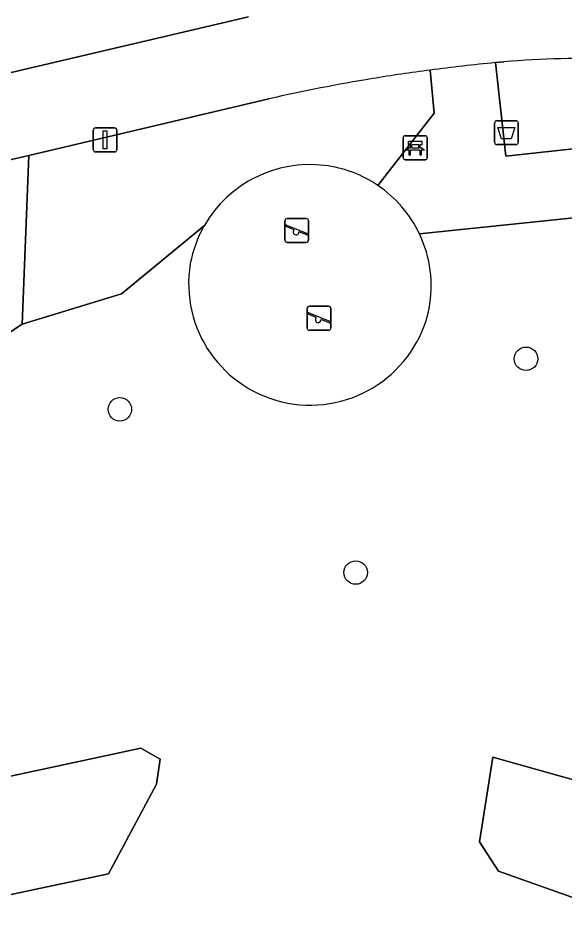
# Model space of a CAD drawing. Extents: x 158031 to 159244, y 380104 to 381214.
# Drawn here: x 158725.58 to 158748.37, y 380832.19 to 380870.27 of the extents above; entities that cross this region are included whole.
import ezdxf

# ---------------------------------------------------------------- set-up
doc = ezdxf.new("R2010")
doc.units = 0
for name, color, linetype in [('IMGEO_Afvalbak', 7, 'Continuous'), ('IMGEO_Bank', 7, 'Continuous'), ('IMGEO_Boom', 7, 'Continuous'), ('IMGEO_Fietspad_open', 7, 'Continuous'), ('IMGEO_Groenvoorziening', 7, 'Continuous'), ('IMGEO_Haag', 7, 'Continuous'), ('IMGEO_Lichtmast', 7, 'Continuous'), ('IMGEO_Speelvoorziening', 7, 'Continuous'), ('IMGEO_Terreindeel_zand', 7, 'Continuous'), ('IMGEO_Voetpad_open', 7, 'Continuous')]:
    doc.layers.add(name, color=color, linetype=linetype)

msp = doc.modelspace()

# ---------------------------------------------------------------- linework, layer by layer
at = {"layer": 'IMGEO_Afvalbak'}
for p, q in [((158745.444, 380865.099), (158745.444, 380865.899)), ((158745.444, 380865.899), (158745.444, 380865.099)), ((158745.544, 380865.999), (158746.334, 380865.999)), ((158746.334, 380865.999), (158745.544, 380865.999)), ((158746.434, 380865.899), (158746.434, 380865.099)), ((158746.434, 380865.099), (158746.434, 380865.899)), ((158746.334, 380864.999), (158745.544, 380864.999)), ((158745.544, 380864.999), (158746.334, 380864.999))]:
    msp.add_line(p, q, dxfattribs=at)
msp.add_lwpolyline([(158745.587, 380865.713), (158746.291, 380865.713), (158746.142, 380865.243), (158745.736, 380865.243), (158745.587, 380865.713)], dxfattribs=at)
for centre, start, end in [((158745.544, 380865.899), 90, 180), ((158745.544, 380865.899), 90, 180), ((158746.334, 380865.899), 0, 90), ((158746.334, 380865.899), 360, 90), ((158745.544, 380865.099), 180, 270), ((158745.544, 380865.099), 180, 270), ((158746.334, 380865.099), 270, 0), ((158746.334, 380865.099), 270, 0)]:
    msp.add_arc(centre, 0.1, start, end, dxfattribs=at)
at = {"layer": 'IMGEO_Bank'}
for p, q in [((158741.634, 380864.445), (158741.634, 380865.286)), ((158741.634, 380865.286), (158741.634, 380864.445)), ((158741.709, 380865.37), (158742.55, 380865.37)), ((158742.55, 380865.37), (158741.709, 380865.37)), ((158742.634, 380865.295), (158742.634, 380864.454)), ((158742.634, 380864.454), (158742.634, 380865.295)), ((158742.331, 380864.768), (158741.938, 380864.768)), ((158741.943, 380864.876), (158741.943, 380864.982)), ((158741.987, 380864.982), (158741.987, 380864.876)), ((158742.275, 380864.988), (158741.993, 380864.988)), ((158741.993, 380864.87), (158742.275, 380864.87)), ((158742.281, 380864.876), (158742.281, 380864.982)), ((158742.325, 380864.982), (158742.325, 380864.876)), ((158742.559, 380864.37), (158741.718, 380864.37)), ((158741.718, 380864.37), (158742.559, 380864.37))]:
    msp.add_line(p, q, dxfattribs=at)
for points in [[(158741.937, 380864.988), (158741.851, 380864.988), (158741.851, 380865.149), (158742.414, 380865.149), (158742.414, 380864.988), (158742.331, 380864.988)], [(158741.881, 380864.768), (158741.739, 380864.768), (158741.851, 380864.87), (158741.937, 380864.87)], [(158741.931, 380864.761), (158741.931, 380864.554), (158741.888, 380864.554), (158741.888, 380864.761)], [(158742.331, 380864.87), (158742.414, 380864.87), (158742.526, 380864.768), (158742.387, 380864.768)], [(158742.381, 380864.761), (158742.381, 380864.554), (158742.337, 380864.554), (158742.337, 380864.761)]]:
    msp.add_lwpolyline(points, dxfattribs=at)
for centre, radius, start, end in [((158741.712, 380865.292), 0.0779, 92.4484, 184.2845), ((158741.712, 380865.292), 0.0779, 92.4484, 184.2845), ((158742.556, 380865.292), 0.0779, 2.4484, 94.2845), ((158742.556, 380865.292), 0.0779, 2.4484, 94.2845), ((158741.881, 380864.761), 0.00671, 2.8957, 87.1043), ((158741.938, 380864.761), 0.00671, 92.8957, 177.1043), ((158741.936, 380864.981), 0.00671, 2.8957, 87.1043), ((158741.936, 380864.877), 0.00671, 272.8957, 357.1043), ((158741.993, 380864.981), 0.00671, 92.8957, 177.1043), ((158741.993, 380864.877), 0.00671, 182.8957, 267.1043), ((158742.275, 380864.981), 0.00671, 2.8957, 87.1043), ((158742.275, 380864.877), 0.00671, 272.8957, 357.1043), ((158742.332, 380864.981), 0.00671, 92.8957, 177.1043), ((158742.332, 380864.877), 0.00671, 182.8957, 267.1043), ((158742.33, 380864.761), 0.00671, 2.8957, 87.1043), ((158742.387, 380864.761), 0.00671, 92.8957, 177.1043), ((158741.712, 380864.448), 0.0779, 182.4484, 274.2845), ((158741.712, 380864.448), 0.0779, 182.4484, 274.2845), ((158742.556, 380864.448), 0.0779, 272.4484, 4.2845), ((158742.556, 380864.448), 0.0779, 272.4484, 4.2845)]:
    msp.add_arc(centre, radius, start, end, dxfattribs=at)
at = {"layer": 'IMGEO_Boom'}
for centre in [(158746.757, 380856.062), (158729.82, 380853.954), (158739.654, 380847.142)]:
    msp.add_circle(centre, 0.489, dxfattribs=at)
at = {"layer": 'IMGEO_Fietspad_open'}
for points in [[(158735.178, 380870.326), (158712.24, 380864.947)], [(158745.478, 380868.422), (158745.653, 380868.439), (158745.828, 380868.455)], [(158709.619, 380866.64), (158709.641, 380866.489), (158710.978, 380861.027), (158712.461, 380861.369), (158715.346, 380862.023), (158721.182, 380863.402), (158725.173, 380864.345), (158726.024, 380864.546), (158736.038, 380866.913)]]:
    msp.add_lwpolyline(points, dxfattribs=at)
for centre, radius, start, end in [((158748.92, 380833.646), 34.946, 79.4384, 95.0757), ((158754.53, 380777.02), 91.849, 95.65613, 97.36207), ((158752.759, 380792.55), 76.22, 99.3692, 102.67273), ((158753.012, 380791.025), 77.766, 97.57498, 99.37028)]:
    msp.add_arc(centre, radius, start, end, dxfattribs=at)
at = {"layer": 'IMGEO_Groenvoorziening'}
for points in [[(158745.828, 380868.455), (158745.653, 380868.439), (158745.478, 380868.422)], [(158745.478, 380868.422), (158745.911, 380864.521), (158752.299, 380865.207), (158752.368, 380864.647), (158752.805, 380864.869), (158754.035, 380865.064), (158755.265, 380864.869), (158756.374, 380864.304), (158757.255, 380863.423), (158757.82, 380862.314), (158757.976, 380861.33), (158768.069, 380858.231), (158769.855, 380864.396), (158760.519, 380866.883), (158755.325, 380868)], [(158740.579, 380863.298), (158742.924, 380866.313), (158742.761, 380868.112)], [(158736.038, 380866.913), (158726.024, 380864.546), (158725.745, 380857.503), (158729.882, 380858.772), (158733.343, 380861.621)], [(158750.216, 380862.102), (158742.317, 380861.27)], [(158733.343, 380861.621), (158729.882, 380858.772), (158725.745, 380857.503), (158722.048, 380855.072), (158718.854, 380837.268), (158730.701, 380839.81), (158731.496, 380839.356), (158731.354, 380838.314), (158729.343, 380834.568), (158715.889, 380831.72), (158707.308, 380799.695), (158728.887, 380793.754), (158729.019, 380789.067), (158740.276, 380786.025), (158741.05, 380788.606)], [(158749.29, 380833.365), (158745.615, 380834.678), (158744.82, 380835.905), (158745.377, 380839.439), (158761.735, 380834.83)]]:
    msp.add_lwpolyline(points, dxfattribs=at)
for points in [[(158725.745, 380857.503), (158726.024, 380864.546), (158725.173, 380864.345), (158721.182, 380863.402), (158715.346, 380862.023), (158716.147, 380856.68), (158716.178, 380856.308), (158716.368, 380850.949), (158716.079, 380845.595), (158715.312, 380840.288), (158714.368, 380836.306), (158718.854, 380837.268), (158722.048, 380855.072)], [(158772.083, 380863.803), (158771.987, 380863.828), (158769.855, 380864.396), (158768.069, 380858.231), (158761.735, 380834.83), (158745.377, 380839.439), (158744.82, 380835.905), (158745.615, 380834.678), (158749.29, 380833.365), (158751.463, 380831.316), (158750.398, 380825.593), (158757.066, 380823.659), (158754.86, 380815.614), (158756.82, 380815.025), (158759.163, 380823.3), (158760.917, 380822.818)], [(158718.854, 380837.268), (158714.368, 380836.306), (158714.075, 380835.07), (158703.65, 380795.922), (158729.019, 380789.067), (158728.887, 380793.754), (158707.308, 380799.695), (158715.889, 380831.72), (158729.343, 380834.568), (158731.354, 380838.314), (158731.496, 380839.356), (158730.701, 380839.81)]]:
    msp.add_lwpolyline(points, close=True, dxfattribs=at)
for centre, radius, start, end in [((158748.92, 380833.646), 34.946, 79.4384, 95.0757), ((158752.759, 380792.55), 76.22, 99.3692, 102.67273), ((158753.012, 380791.025), 77.766, 97.57498, 99.37028), ((158737.739, 380859.101), 5.067, 83.0204, 150.1829), ((158737.741, 380859.107), 5.061, 55.8975, 83.0356), ((158737.783, 380859.086), 5.113, 150.2777, 169.3161), ((158737.739, 380859.103), 5.065, 349.2446, 25.3316), ((158737.756, 380859.195), 5.067, 170.4671, 348.1908)]:
    msp.add_arc(centre, radius, start, end, dxfattribs=at)
at = {"layer": 'IMGEO_Haag'}
for points in [[(158772.083, 380863.803), (158771.987, 380863.828), (158769.855, 380864.396), (158768.069, 380858.231), (158761.735, 380834.83), (158745.377, 380839.439), (158744.82, 380835.905), (158745.615, 380834.678), (158749.29, 380833.365), (158751.463, 380831.316), (158750.398, 380825.593), (158757.066, 380823.659), (158754.86, 380815.614), (158756.82, 380815.025), (158759.163, 380823.3), (158760.917, 380822.818)], [(158718.854, 380837.268), (158714.368, 380836.306), (158714.075, 380835.07), (158703.65, 380795.922), (158729.019, 380789.067), (158728.887, 380793.754), (158707.308, 380799.695), (158715.889, 380831.72), (158729.343, 380834.568), (158731.354, 380838.314), (158731.496, 380839.356), (158730.701, 380839.81)]]:
    msp.add_lwpolyline(points, close=True, dxfattribs=at)
at = {"layer": 'IMGEO_Lichtmast'}
for p, q in [((158728.708, 380864.796), (158728.708, 380865.596)), ((158728.708, 380865.596), (158728.708, 380864.796)), ((158728.808, 380865.696), (158729.598, 380865.696)), ((158729.598, 380865.696), (158728.808, 380865.696)), ((158729.698, 380865.596), (158729.698, 380864.796)), ((158729.698, 380864.796), (158729.698, 380865.596)), ((158729.598, 380864.696), (158728.808, 380864.696)), ((158728.808, 380864.696), (158729.598, 380864.696))]:
    msp.add_line(p, q, dxfattribs=at)
msp.add_lwpolyline([(158729.128, 380865.571), (158729.278, 380865.571), (158729.278, 380864.821), (158729.128, 380864.821), (158729.128, 380865.571)], dxfattribs=at)
for centre, start, end in [((158728.808, 380865.596), 90, 180), ((158728.808, 380865.596), 90, 180), ((158729.598, 380865.596), 0, 90), ((158729.598, 380865.596), 360, 90), ((158728.808, 380864.796), 180, 270), ((158728.808, 380864.796), 180, 270), ((158729.598, 380864.796), 270, 0), ((158729.598, 380864.796), 270, 0)]:
    msp.add_arc(centre, 0.1, start, end, dxfattribs=at)
at = {"layer": 'IMGEO_Speelvoorziening'}
for p, q in [((158736.702, 380861.017), (158736.702, 380861.817)), ((158736.702, 380861.817), (158736.702, 380861.017)), ((158736.802, 380861.917), (158737.592, 380861.917)), ((158737.592, 380861.917), (158736.802, 380861.917)), ((158737.692, 380861.817), (158737.692, 380861.017)), ((158737.692, 380861.017), (158737.692, 380861.817)), ((158737.085, 380861.445), (158736.746, 380861.582)), ((158736.771, 380861.642), (158737.647, 380861.289)), ((158737.623, 380861.229), (158737.283, 380861.366)), ((158737.592, 380860.917), (158736.802, 380860.917)), ((158736.802, 380860.917), (158737.592, 380860.917)), ((158737.729, 380858.255), (158738.519, 380858.255)), ((158738.519, 380858.255), (158737.729, 380858.255)), ((158737.629, 380857.355), (158737.629, 380858.155)), ((158737.629, 380858.155), (158737.629, 380857.355)), ((158738.012, 380857.783), (158737.673, 380857.92)), ((158737.698, 380857.98), (158738.574, 380857.627)), ((158738.619, 380858.155), (158738.619, 380857.355)), ((158738.619, 380857.355), (158738.619, 380858.155)), ((158738.55, 380857.567), (158738.21, 380857.704)), ((158738.519, 380857.255), (158737.729, 380857.255)), ((158737.729, 380857.255), (158738.519, 380857.255))]:
    msp.add_line(p, q, dxfattribs=at)
for centre, radius, start, end in [((158736.802, 380861.817), 0.1, 90, 180), ((158736.802, 380861.817), 0.1, 90, 180), ((158737.592, 380861.817), 0.1, 0, 90), ((158737.592, 380861.817), 0.1, 360, 90), ((158736.759, 380861.612), 0.0327, 68.078, 248.078), ((158737.164, 380861.355), 0.12, 130.9928, 5.1632), ((158737.635, 380861.259), 0.0327, 248.078, 68.078), ((158736.802, 380861.017), 0.1, 180, 270), ((158736.802, 380861.017), 0.1, 180, 270), ((158737.592, 380861.017), 0.1, 270, 0), ((158737.592, 380861.017), 0.1, 270, 0), ((158737.729, 380858.155), 0.1, 90, 180), ((158737.729, 380858.155), 0.1, 90, 180), ((158738.519, 380858.155), 0.1, 0, 90), ((158738.519, 380858.155), 0.1, 360, 90), ((158737.686, 380857.95), 0.0327, 68.078, 248.078), ((158738.091, 380857.693), 0.12, 130.9928, 5.1632), ((158738.562, 380857.597), 0.0327, 248.078, 68.078), ((158737.729, 380857.355), 0.1, 180, 270), ((158737.729, 380857.355), 0.1, 180, 270), ((158738.519, 380857.355), 0.1, 270, 0), ((158738.519, 380857.355), 0.1, 270, 0)]:
    msp.add_arc(centre, radius, start, end, dxfattribs=at)
at = {"layer": 'IMGEO_Terreindeel_zand'}
for centre, radius, start, end in [((158737.739, 380859.101), 5.067, 83.0204, 150.1829), ((158737.741, 380859.107), 5.061, 55.8975, 83.0356), ((158737.693, 380859.066), 5.122, 25.4838, 55.7095), ((158737.783, 380859.086), 5.113, 150.2777, 169.3161), ((158737.739, 380859.103), 5.065, 349.2446, 25.3316), ((158737.756, 380859.195), 5.067, 170.4671, 348.1908)]:
    msp.add_arc(centre, radius, start, end, dxfattribs=at)
at = {"layer": 'IMGEO_Voetpad_open'}
for points in [[(158751.442, 380877.537), (158749.144, 380877.003), (158749.002, 380877.042), (158725.424, 380871.182), (158711.775, 380867.789), (158712.24, 380864.947), (158735.178, 380870.326)], [(158742.317, 380861.27), (158750.216, 380862.102), (158750.25, 380862.314), (158750.815, 380863.423), (158751.696, 380864.304), (158752.368, 380864.647), (158752.299, 380865.207), (158745.911, 380864.521), (158745.478, 380868.422)], [(158742.761, 380868.112), (158742.924, 380866.313), (158740.579, 380863.298)]]:
    msp.add_lwpolyline(points, dxfattribs=at)
for centre, radius, start, end in [((158754.53, 380777.02), 91.849, 95.65613, 97.36207), ((158737.693, 380859.066), 5.122, 25.4838, 55.7095)]:
    msp.add_arc(centre, radius, start, end, dxfattribs=at)

doc.saveas('drawing.dxf')
